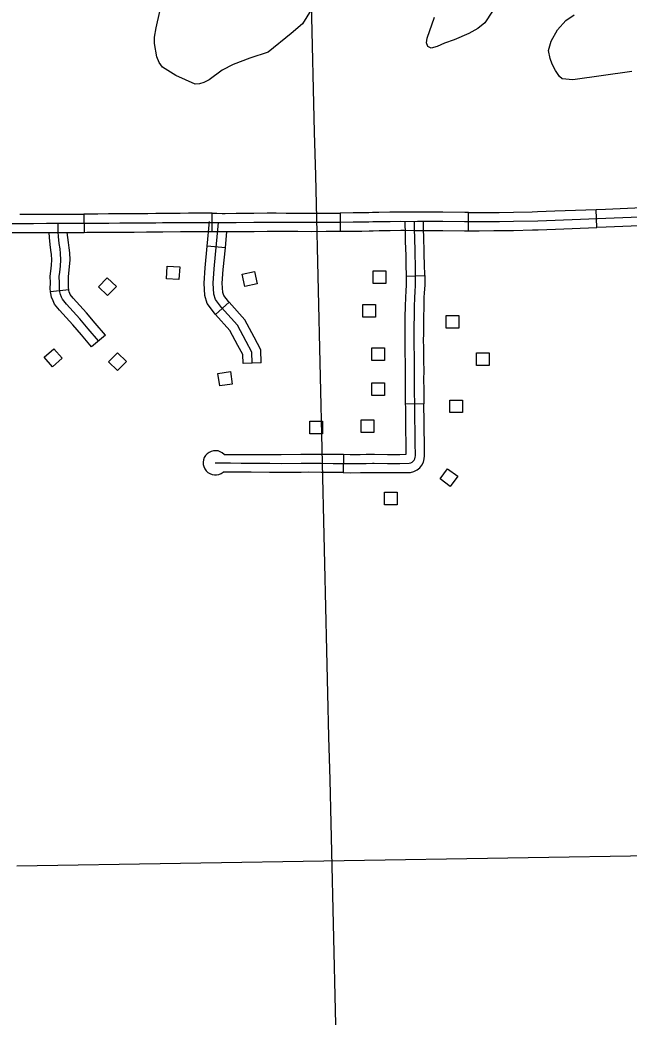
# Model space of a CAD drawing. Extents: x -19 to 366, y -4 to 359.
# Drawn here: x 134.371 to 135.322, y 201.853 to 203.408 of the extents above; entities that cross this region are included whole.
import ezdxf

# ---------------------------------------------------------------- set-up
doc = ezdxf.new("R2010")
doc.units = 0
for name, color, linetype in [('Level 31', 7, 'Continuous'), ('Level 32', 7, 'Continuous'), ('Level 35', 7, 'Continuous'), ('Level 5', 7, 'Continuous'), ('Level 56', 7, 'Continuous'), ('Level 60', 7, 'Continuous')]:
    doc.layers.add(name, color=color, linetype=linetype)

msp = doc.modelspace()

# ---------------------------------------------------------------- linework, layer by layer
at = {"layer": 'Level 31'}
for p, q in [((134.6711, 203.0782), (134.671, 203.1066)), ((134.871, 203.107), (134.8711, 203.0786)), ((135.071, 203.0795), (135.0711, 203.1079)), ((135.2715, 203.0843), (135.2704, 203.1127)), ((134.4709, 203.1053), (134.4712, 203.0769)), ((134.5712, 203.0776), (134.5712, 203.0776)), ((134.9744, 203.0088), (135.0028, 203.0094)), ((135.0015, 202.8093), (134.9731, 202.809)), ((134.6897, 202.7305), (134.7763, 202.7306)), ((134.8763, 202.7307), (134.8756, 202.7023))]:
    msp.add_line(p, q, dxfattribs=at)
for points in [[(134.5709, 203.106), (134.5685, 203.106), (134.5494, 203.1058), (134.5267, 203.1058), (134.5095, 203.1056), (134.4926, 203.1055), (134.4754, 203.1054), (134.4709, 203.1053)], [(134.671, 203.1066), (134.6659, 203.1066), (134.6513, 203.1066), (134.634, 203.1066), (134.6211, 203.1064), (134.5936, 203.1062), (134.5832, 203.1061), (134.5709, 203.106)], [(134.671, 203.1066), (134.6783, 203.1066), (134.6868, 203.1065), (134.6914, 203.1064), (134.7086, 203.1066), (134.736, 203.1068), (134.7569, 203.1072), (134.7711, 203.1071)], [(134.7711, 203.1071), (134.7864, 203.107), (134.8049, 203.107), (134.8258, 203.1068), (134.8487, 203.107), (134.8509, 203.107), (134.871, 203.107)], [(134.9712, 203.1085), (134.9657, 203.1086), (134.9485, 203.1082), (134.9311, 203.108), (134.9215, 203.1078), (134.9154, 203.1075), (134.9042, 203.1074), (134.8912, 203.1073), (134.871, 203.107), (134.871, 203.107)], [(135.0711, 203.1079), (135.0652, 203.1079), (135.0313, 203.1083), (135.0072, 203.1084), (134.9917, 203.1083), (134.9867, 203.1083), (134.9712, 203.1085)], [(135.0711, 203.1079), (135.0878, 203.1078), (135.1103, 203.1081), (135.1192, 203.1081), (135.1412, 203.1084), (135.1707, 203.109)], [(135.1707, 203.109), (135.1789, 203.1092), (135.2059, 203.1102), (135.2704, 203.1127)], [(135.2704, 203.1127), (135.285, 203.1133), (135.3652, 203.1165), (135.3728, 203.1157), (135.3757, 203.1146)], [(134.2962, 203.0903), (134.3003, 203.0903), (134.3262, 203.0906), (134.3561, 203.0909), (134.3924, 203.0909), (134.4124, 203.0911), (134.4309, 203.091)], [(134.371, 203.1051), (134.3924, 203.1051), (134.4124, 203.1053), (134.4309, 203.1052), (134.4424, 203.1053), (134.4588, 203.1052), (134.4709, 203.1053)], [(134.4309, 203.091), (134.4424, 203.0911), (134.4589, 203.091), (134.4755, 203.0912), (134.4927, 203.0913), (134.5096, 203.0914), (134.5268, 203.0916), (134.5494, 203.0916), (134.5686, 203.0918), (134.5833, 203.0919), (134.5938, 203.092), (134.6212, 203.0922), (134.6341, 203.0923), (134.6513, 203.0924), (134.6659, 203.0924), (134.6782, 203.0924), (134.6866, 203.0923)], [(134.6759, 202.7175), (134.6815, 202.7173), (134.6996, 202.7172), (134.7166, 202.717), (134.7288, 202.717), (134.732, 202.7169), (134.7609, 202.7167), (134.779, 202.7163), (134.8098, 202.7168), (134.8212, 202.7169), (134.8411, 202.7167), (134.8601, 202.7166), (134.8727, 202.7166), (134.8866, 202.7162), (134.9022, 202.7164), (134.9115, 202.7165), (134.9212, 202.7168), (134.924, 202.7167), (134.9449, 202.7163), (134.964, 202.7164), (134.9787, 202.7167), (134.981, 202.7173), (134.9831, 202.7184), (134.9849, 202.7199), (134.9864, 202.7217), (134.9875, 202.7238), (134.9881, 202.7261), (134.9882, 202.7284), (134.9881, 202.7489), (134.9877, 202.7684), (134.9876, 202.7851), (134.9874, 202.8046), (134.987, 202.8326), (134.9868, 202.8461), (134.9871, 202.8622), (134.9869, 202.8753), (134.9867, 202.8877), (134.9866, 202.8964), (134.9863, 202.9094), (134.9865, 202.9182), (134.9865, 202.9316), (134.9867, 202.9455), (134.9871, 202.9601), (134.9875, 202.9758), (134.988, 202.9836), (134.9887, 202.995), (134.9887, 203.007), (134.9883, 203.027), (134.988, 203.0411), (134.9877, 203.0521), (134.9873, 203.063), (134.9872, 203.0709), (134.9869, 203.0789), (134.9867, 203.0876), (134.9867, 203.094)], [(134.6866, 203.0923), (134.6914, 203.0922), (134.7088, 203.0924), (134.7362, 203.0926), (134.757, 203.093), (134.771, 203.0929), (134.7863, 203.0928), (134.8049, 203.0927), (134.8258, 203.0926), (134.8488, 203.0928), (134.851, 203.0928), (134.8711, 203.0928), (134.8914, 203.0931), (134.9043, 203.0932), (134.9158, 203.0933), (134.922, 203.0936), (134.9313, 203.0938), (134.9487, 203.094), (134.9658, 203.0944), (134.9867, 203.094)], [(134.9744, 203.0088), (134.9741, 203.0267), (134.9738, 203.0407), (134.9735, 203.0516), (134.9731, 203.0626), (134.973, 203.0706), (134.9727, 203.0786), (134.9725, 203.0874), (134.9725, 203.0939)], [(134.9867, 203.094), (134.9917, 203.0941), (135.0072, 203.0942), (135.0312, 203.0941), (135.0651, 203.0937), (135.0878, 203.0936), (135.1104, 203.0939), (135.1194, 203.0939), (135.1414, 203.0942), (135.1793, 203.095), (135.2065, 203.096), (135.2856, 203.0991), (135.3647, 203.1023)], [(135.0028, 203.0094), (135.0025, 203.0273), (135.0022, 203.0414), (135.0019, 203.0525), (135.0015, 203.0633), (135.0014, 203.0713), (135.0011, 203.0793), (135.0009, 203.0878), (135.0009, 203.0942)], [(134.271, 203.0761), (134.2809, 203.076), (134.2833, 203.0761), (134.2963, 203.0761), (134.3004, 203.0761), (134.3264, 203.0764), (134.3562, 203.0767), (134.371, 203.0767)], [(134.371, 203.0767), (134.3925, 203.0767), (134.4125, 203.0769), (134.4309, 203.0768), (134.4424, 203.0769), (134.4589, 203.0768), (134.4712, 203.0769)], [(134.4712, 203.0769), (134.4756, 203.077), (134.4928, 203.0771), (134.5097, 203.0772), (134.5269, 203.0774), (134.5495, 203.0774), (134.5687, 203.0776), (134.5712, 203.0776)], [(134.5712, 203.0776), (134.5834, 203.0777), (134.5939, 203.0777), (134.6214, 203.078), (134.6342, 203.0781), (134.6513, 203.0782), (134.6659, 203.0782), (134.6711, 203.0782)], [(134.6711, 203.0782), (134.6782, 203.0782), (134.6864, 203.0781), (134.6914, 203.078), (134.7089, 203.0782), (134.7364, 203.0784), (134.7571, 203.0787), (134.7709, 203.0787)], [(134.7709, 203.0787), (134.7863, 203.0786), (134.8048, 203.0785), (134.8259, 203.0784), (134.8489, 203.0786), (134.8511, 203.0786), (134.8711, 203.0786)], [(134.8711, 203.0786), (134.8712, 203.0786), (134.8915, 203.0789), (134.9045, 203.079), (134.9162, 203.0791), (134.9225, 203.0794), (134.9315, 203.0796), (134.949, 203.0798), (134.9658, 203.0802), (134.9708, 203.0801)], [(134.9708, 203.0801), (134.9866, 203.0798), (134.9918, 203.0799), (135.0072, 203.08), (135.0311, 203.0799), (135.065, 203.0795), (135.071, 203.0795)], [(135.071, 203.0795), (135.0879, 203.0794), (135.1105, 203.0796), (135.1195, 203.0797), (135.1416, 203.0799), (135.1713, 203.0806)], [(135.1713, 203.0806), (135.1797, 203.0808), (135.207, 203.0819), (135.2715, 203.0843)], [(135.3657, 203.088), (135.3661, 203.0878), (135.3642, 203.088), (135.2861, 203.0849), (135.2715, 203.0843)], [(134.9722, 202.9089), (134.9721, 202.9094), (134.9723, 202.9183), (134.9723, 202.9317), (134.9725, 202.9458), (134.9729, 202.9605), (134.9733, 202.9765), (134.9739, 202.9845), (134.9744, 202.9953), (134.9745, 203.0068), (134.9744, 203.0088)], [(135.0028, 203.0094), (135.0029, 203.0071), (135.0029, 202.9946), (135.0022, 202.9827), (135.0016, 202.9751), (135.0013, 202.9597), (135.0009, 202.9452), (135.0007, 202.9315), (135.0007, 202.9181), (135.0006, 202.9095), (135.0006, 202.9094)], [(134.9731, 202.809), (134.9728, 202.8324), (134.9726, 202.8461), (134.9729, 202.8622), (134.9727, 202.8751), (134.9725, 202.8875), (134.9724, 202.8962), (134.9722, 202.9089)], [(135.0006, 202.9094), (135.0008, 202.8966), (135.0009, 202.8879), (135.0011, 202.8756), (135.0013, 202.8621), (135.001, 202.8461), (135.0012, 202.8328), (135.0015, 202.8093)], [(134.974, 202.7308), (134.9739, 202.7487), (134.9735, 202.7682), (134.9734, 202.785), (134.9732, 202.8045), (134.9731, 202.809)], [(134.9762, 202.7025), (134.9807, 202.7026), (134.9861, 202.704), (134.9909, 202.7064), (134.995, 202.7098), (134.9984, 202.7139), (135.0008, 202.7187), (135.0022, 202.7238), (135.0024, 202.7281), (135.0023, 202.749), (135.0019, 202.7686), (135.0018, 202.7853), (135.0016, 202.8048), (135.0015, 202.8093)], [(134.7763, 202.7306), (134.779, 202.7305), (134.8096, 202.731), (134.8212, 202.7311), (134.8412, 202.7309), (134.8602, 202.7308), (134.8729, 202.7308), (134.8763, 202.7307)], [(134.8763, 202.7307), (134.8867, 202.7304), (134.9021, 202.7306), (134.9113, 202.7307), (134.9211, 202.731), (134.9243, 202.7309), (134.945, 202.7305), (134.9638, 202.7306), (134.974, 202.7308)], [(134.7756, 202.7022), (134.7607, 202.7025), (134.7317, 202.7027), (134.7286, 202.7028), (134.7166, 202.7028), (134.6995, 202.703), (134.6882, 202.7031)], [(134.8756, 202.7023), (134.8725, 202.7024), (134.8601, 202.7024), (134.841, 202.7025), (134.8212, 202.7027), (134.81, 202.7026), (134.7789, 202.7021), (134.7756, 202.7022)], [(134.8756, 202.7023), (134.8865, 202.702), (134.9024, 202.7022), (134.9117, 202.7023), (134.9212, 202.7025), (134.9238, 202.7025), (134.9448, 202.7021), (134.9642, 202.7022), (134.9762, 202.7025)]]:
    msp.add_lwpolyline(points, dxfattribs=at)
msp.add_arc((134.6759, 202.7175), 0.0189, 43.2516, 310.1711, dxfattribs=at)
at = {"layer": 'Level 32'}
for p, q in [((134.6917, 203.0529), (134.6634, 203.0555)), ((134.4472, 202.9874), (134.4189, 202.9841)), ((134.6974, 202.9679), (134.6763, 202.949)), ((134.5044, 202.9167), (134.4827, 202.8984)), ((134.7477, 202.8736), (134.7193, 202.8726))]:
    msp.add_line(p, q, dxfattribs=at)
for points in [[(134.4936, 202.9075), (134.4777, 202.9263), (134.4644, 202.9422), (134.4435, 202.9647), (134.4374, 202.9725), (134.4359, 202.9757), (134.4341, 202.9799), (134.4333, 202.9839), (134.4326, 202.99), (134.4327, 202.9979), (134.4325, 203.008), (134.4332, 203.0147), (134.4344, 203.0243), (134.435, 203.034), (134.4345, 203.0438), (134.4336, 203.0511), (134.4325, 203.0595), (134.4313, 203.0703), (134.4308, 203.0775), (134.4306, 203.0846), (134.4309, 203.091)], [(134.6634, 203.0555), (134.667, 203.0937)], [(134.7335, 202.8731), (134.7329, 202.89), (134.7239, 202.9069), (134.7104, 202.9322), (134.6856, 202.9598), (134.6761, 202.9722), (134.6738, 202.9807), (134.6727, 202.9975), (134.6744, 203.0201), (134.6811, 203.0924)], [(134.4189, 202.9841), (134.4183, 202.9893), (134.4185, 202.9979), (134.4183, 203.0086), (134.4191, 203.0163), (134.4203, 203.0257), (134.4208, 203.034), (134.4204, 203.0425), (134.4195, 203.0493), (134.4184, 203.0578), (134.4172, 203.069), (134.4166, 203.0769)], [(134.4472, 202.9874), (134.4468, 202.9908), (134.4469, 202.9978), (134.4468, 203.0074), (134.4473, 203.0131), (134.4486, 203.023), (134.4492, 203.0339), (134.4487, 203.045), (134.4477, 203.0529), (134.4466, 203.0612), (134.4449, 203.0769)], [(134.6917, 203.0529), (134.694, 203.0781)], [(134.6763, 202.949), (134.6747, 202.9507), (134.6631, 202.9658), (134.6597, 202.9783), (134.6585, 202.9976), (134.6602, 203.0213), (134.6634, 203.0555)], [(134.6974, 202.9679), (134.6966, 202.9689), (134.6891, 202.9786), (134.6879, 202.983), (134.6869, 202.9975), (134.6885, 203.0189), (134.6917, 203.0529)], [(134.4827, 202.8984), (134.4669, 202.9171), (134.4537, 202.9328), (134.4327, 202.9555), (134.4252, 202.965), (134.4229, 202.9699), (134.4205, 202.9756), (134.4192, 202.9816), (134.4189, 202.9841)], [(134.5044, 202.9167), (134.4886, 202.9354), (134.475, 202.9516), (134.4543, 202.974), (134.4496, 202.9799), (134.4489, 202.9815), (134.4477, 202.9842), (134.4473, 202.9861), (134.4472, 202.9874)], [(134.7477, 202.8736), (134.747, 202.8938), (134.7364, 202.9136), (134.7221, 202.9404), (134.6974, 202.9679)], [(134.7193, 202.8726), (134.7188, 202.8862), (134.7114, 202.9002), (134.6987, 202.924), (134.6763, 202.949)]]:
    msp.add_lwpolyline(points, dxfattribs=at)
at = {"layer": 'Level 35'}
for points in [[(134.8322, 203.4348), (134.8121, 203.4019), (134.7942, 203.3869), (134.7583, 203.3579), (134.7297, 203.3488), (134.7041, 203.3386), (134.6868, 203.3296), (134.6662, 203.3149), (134.6583, 203.3106), (134.6512, 203.3086), (134.6444, 203.3081), (134.6146, 203.3214), (134.5936, 203.3344), (134.5882, 203.3419), (134.5847, 203.3505), (134.5809, 203.3717), (134.5812, 203.3812), (134.5836, 203.3961), (134.5893, 203.4215)], [(135.1086, 203.422), (135.0965, 203.4038), (135.0855, 203.3947), (135.0716, 203.3871), (135.0489, 203.3772), (135.0338, 203.3719), (135.0224, 203.3666), (135.013, 203.3643), (135.0077, 203.367), (135.0058, 203.3727), (135.0069, 203.3795), (135.0179, 203.4125)], [(135.326, 203.328), (135.2342, 203.3147), (135.2175, 203.3162), (135.213, 203.32), (135.2069, 203.3291), (135.2016, 203.3393), (135.1986, 203.3481), (135.1963, 203.3606), (135.2001, 203.375), (135.2103, 203.3928), (135.2231, 203.4072), (135.2363, 203.4164)]]:
    msp.add_lwpolyline(points, dxfattribs=at)
at = {"layer": 'Level 5'}
msp.add_lwpolyline([(135.3878, 202.1048), (134.3662, 202.0884)], dxfattribs=at)
at = {"layer": 'Level 56'}
for points in [[(134.6206, 203.0229), (134.6193, 203.0032), (134.5996, 203.0045), (134.6009, 203.0242)], [(134.7371, 203.0159), (134.7414, 202.9967), (134.7222, 202.9923), (134.7178, 203.0116)], [(134.9226, 202.997), (134.9225, 203.0167), (134.9423, 203.0167), (134.9423, 202.997)], [(134.5073, 203.0061), (134.5216, 202.9925), (134.5079, 202.9782), (134.4937, 202.9918)], [(134.9063, 202.9447), (134.9063, 202.9644), (134.926, 202.9644), (134.9261, 202.9447)], [(135.0364, 202.9274), (135.0363, 202.9471), (135.0561, 202.9471), (135.0561, 202.9274)], [(134.4238, 202.8953), (134.4369, 202.8806), (134.4221, 202.8674), (134.409, 202.8821)], [(134.5232, 202.8892), (134.5372, 202.8753), (134.5232, 202.8613), (134.5092, 202.8752)], [(134.9203, 202.8769), (134.9202, 202.8966), (134.94, 202.8966), (134.94, 202.8769)], [(135.0836, 202.8692), (135.0836, 202.8889), (135.1034, 202.8889), (135.1034, 202.8692)], [(134.6801, 202.857), (134.6996, 202.8597), (134.7023, 202.8401), (134.6828, 202.8374)], [(134.9203, 202.8224), (134.9202, 202.8421), (134.94, 202.8421), (134.94, 202.8224)], [(135.0421, 202.7957), (135.0421, 202.8154), (135.0619, 202.8154), (135.0619, 202.7957)], [(134.8236, 202.7627), (134.8236, 202.7824), (134.8433, 202.7825), (134.8434, 202.7628)], [(134.9036, 202.7647), (134.9036, 202.7844), (134.9234, 202.7845), (134.9234, 202.7647)], [(135.0543, 202.6967), (135.0427, 202.6807), (135.0267, 202.6923), (135.0383, 202.7083)], [(134.9399, 202.652), (134.9399, 202.6717), (134.9597, 202.6717), (134.9597, 202.652)]]:
    msp.add_lwpolyline(points, close=True, dxfattribs=at)
at = {"layer": 'Level 60'}
for points in [[(139.4406, 1.5315), (139.2511, 10.1473), (139.0608, 18.7633), (138.8699, 27.3793), (138.6784, 35.9956), (138.4861, 44.6119), (138.2932, 53.2285), (138.0997, 61.8451), (137.9055, 70.4619), (137.7106, 79.0789), (137.5151, 87.6959), (137.319, 96.3132), (137.1221, 104.9306), (136.9247, 113.5481), (136.7265, 122.1658), (136.5278, 130.7836), (136.3283, 139.4016), (136.1282, 148.0197), (135.9275, 156.6379), (135.7261, 165.2564), (135.5241, 173.8749), (135.3214, 182.4936), (135.1181, 191.1125), (134.9141, 199.7315), (134.7095, 208.3506), (134.5043, 216.9699), (134.2984, 225.5894), (134.0919, 234.209), (133.8847, 242.8288), (133.6769, 251.4487), (133.4685, 260.0687), (133.2594, 268.6889), (133.0497, 277.3093), (132.8393, 285.9298), (132.6283, 294.5504), (132.4167, 303.1713), (132.2044, 311.7922), (131.9916, 320.4133), (131.778, 329.0346), (131.5639, 337.656), (131.3491, 346.2776)], [(0, 198.1326), (7.1014, 198.137), (14.2028, 198.1503), (21.3042, 198.1724), (28.4055, 198.2034), (35.5068, 198.2433), (42.6081, 198.292), (49.7092, 198.3496), (56.8103, 198.4161), (63.9113, 198.4913), (71.0123, 198.5755), (78.1131, 198.6685), (85.2137, 198.7704), (92.3143, 198.8811), (99.4147, 199.0007), (106.5149, 199.1291), (113.615, 199.2664), (120.7149, 199.4126), (127.8146, 199.5676), (134.9141, 199.7315), (142.0135, 199.9042), (149.1125, 200.0858), (156.2114, 200.2762), (163.31, 200.4755), (170.4084, 200.6837), (177.5065, 200.9007), (184.6043, 201.1265), (191.7018, 201.3612), (198.799, 201.6048), (205.896, 201.8572), (212.9926, 202.1185), (220.0888, 202.3886), (227.1848, 202.6676), (234.2803, 202.9554), (241.3755, 203.2521), (248.4704, 203.5576), (255.5648, 203.872), (262.6589, 204.1952), (269.7525, 204.5273), (276.8457, 204.8682), (283.9385, 205.218), (291.0309, 205.5766), (298.1228, 205.9441), (305.2142, 206.3204), (312.3051, 206.7056), (319.3956, 207.0996), (326.4856, 207.5024), (333.5751, 207.9141), (340.664, 208.3347)]]:
    msp.add_spline(points, degree=3, dxfattribs=at)

doc.saveas('drawing.dxf')
